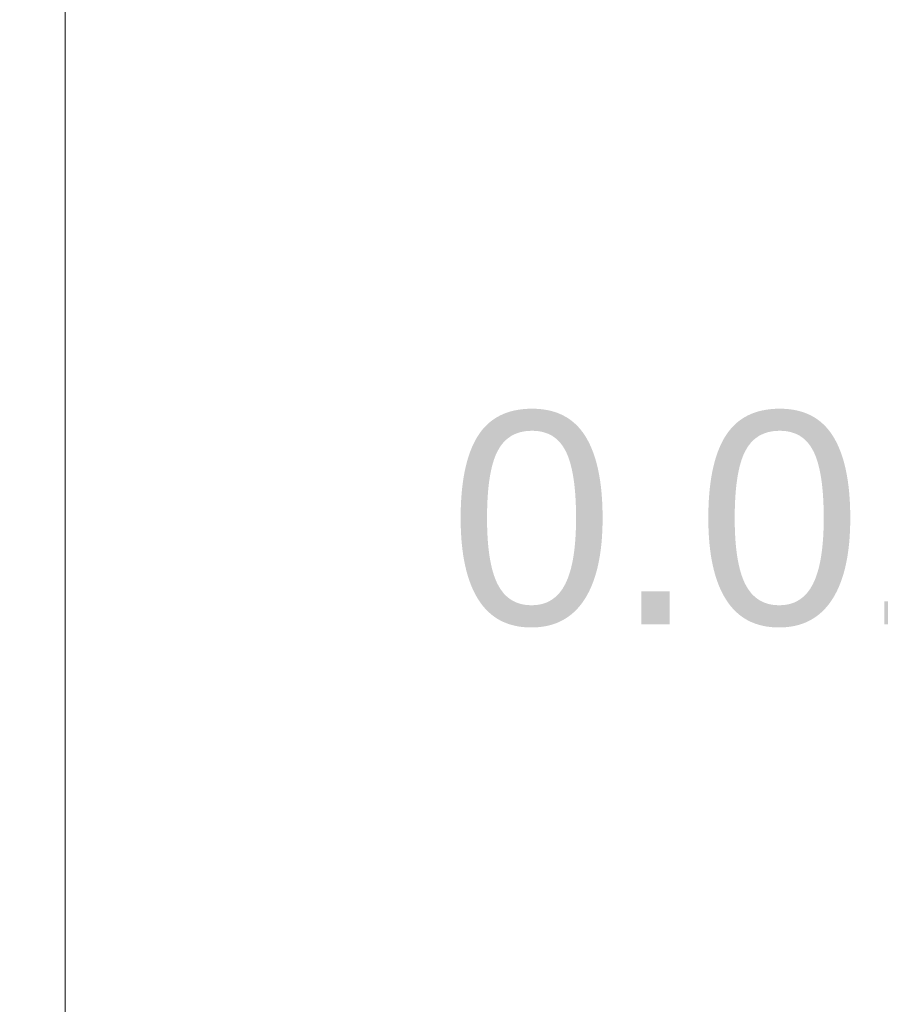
# Model space of a CAD drawing. Header units: inches. Extents: x 15 to 546804, y -66 to 267312.
# Tile 269 of 478: x 400892 to 404208, y 141915 to 145709. Entities that reach past the tile are written whole.
import ezdxf

# ---------------------------------------------------------------- set-up
doc = ezdxf.new("R2010")
doc.units = ezdxf.units.IN
doc.header["$MEASUREMENT"] = 0
doc.layers.add('Binnenwanden', color=2, linetype='Continuous')
doc.styles.add('style1', font='arial.ttf', dxfattribs={"height": 250})

msp = doc.modelspace()

# ---------------------------------------------------------------- linework, layer by layer
at = {"color": 7, "lineweight": 20}
for p, q in [((401067.1, 138716.1, 300), (401067.1, 156655.7, 300)), ((401067.1, 138716.1), (401067.1, 156655.7)), ((401067.1, 138716.1, 3000), (401067.1, 156655.7, 3000)), ((401067.1, 138716.1, 300), (401067.1, 156655.7, 300)), ((401067.1, 139805.7, 300), (401067.1, 156655.7, 300))]:
    msp.add_line(p, q, dxfattribs=at)
for points, invisible_edges in [([(399867.1, 106255.7, 300), (401067.1, 107455.7, 300), (399867.1, 157855.7, 300)], 3), ([(399867.1, 157855.7), (401067.1, 156655.7), (399867.1, 106255.7)], 3), ([(414067.1, 156655.7, 300), (401067.1, 139805.7, 300), (401067.1, 156655.7, 300)], 1), ([(401067.1, 139805.7, 300), (414067.1, 156655.7, 300), (404282.1, 139805.7, 300)], 3), ([(401067.1, 156655.7, 3000), (401067.1, 138716.1, 1950), (401067.1, 138716.1, 3000)], 1), ([(401067.1, 138716.1, 1950), (401067.1, 156655.7, 3000), (401067.1, 138716.1, 300)], 3), ([(401067.1, 138716.1, 300), (401067.1, 156655.7, 3000), (401067.1, 156655.7, 300)], 1), ([(401067.1, 156655.7), (401067.1, 138716.1, 300), (401067.1, 138716.1)], 1), ([(401067.1, 138716.1, 300), (401067.1, 156655.7), (401067.1, 156655.7, 300)], 1), ([(401067.1, 156655.7, 300), (401067.1, 107455.7, 300), (401067.1, 125448.8, 300)], 13), ([(401067.1, 156655.7, 300), (401067.1, 125448.8, 300), (401067.1, 138716.1, 300)], 1), ([(401067.1, 107455.7), (401067.1, 156655.7), (401067.1, 138716.1)], 13)]:
    msp.add_3dface(points, dxfattribs=dict(at, invisible_edges=invisible_edges))

# ---------------------------------------------------------------- texts
at = {"layer": 'Binnenwanden', "color": 7, "linetype": 'Continuous', "style": 'style1'}
msp.add_text('0.01', height=819, dxfattribs=at).set_placement((402546.3, 143378.6))

doc.saveas('drawing.dxf')
